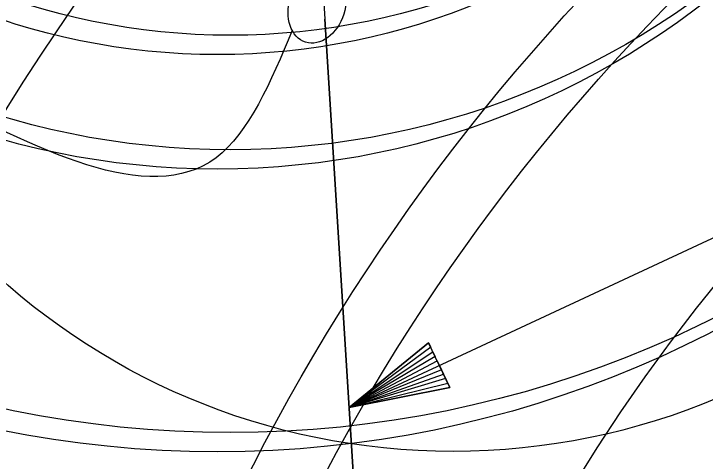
# Model space of a CAD drawing. Extents: x 1638506 to 1658005, y 834807 to 846788.
# Drawn here: x 1640986.7 to 1641089.4, y 842413 to 842479.4 of the extents above; entities that cross this region are included whole.
import ezdxf

# ---------------------------------------------------------------- set-up
doc = ezdxf.new("R2010")
doc.units = 0
for name, color, linetype in [('Default', 7, 'Continuous'), ('Old_Level_1', 7, 'Continuous'), ('Old_Level_4', 7, 'Continuous'), ('Scratch_Level_0', 7, 'Continuous')]:
    doc.layers.add(name, color=color, linetype=linetype)

msp = doc.modelspace()

# ---------------------------------------------------------------- linework, layer by layer
at = {"layer": 'Default'}
for p, q in [((1641036.48, 842420.97), (1641307.23, 842547.27)), ((1641032.47, 842485.48), (1641040.59, 842354.99)), ((1641040.11, 842362.65), (1641032.89, 842478.66))]:
    msp.add_line(p, q, dxfattribs=at)
msp.add_lwpolyline([(1641049.89, 842427.23), (1641050.2, 842426.56), (1641036.48, 842420.97), (1641050.5, 842425.93), (1641050.81, 842425.26), (1641036.48, 842420.97), (1641051.12, 842424.59), (1641051.43, 842423.92), (1641036.48, 842420.97), (1641048.28, 842430.56), (1641048.64, 842429.91), (1641036.48, 842420.97), (1641048.91, 842429.22), (1641049.27, 842428.57), (1641036.48, 842420.97), (1641049.58, 842427.9), (1641051.43, 842423.92), (1641048.28, 842430.56), (1641036.48, 842420.97), (1641051.43, 842423.92)], dxfattribs=at)
msp.add_ellipse((1641031.73, 842480.63), major_axis=(1.72, 5.4), ratio=0.730797, dxfattribs=at)
msp.add_spline([(1641028.04, 842476.96), (1641016.72, 842458.07), (1640973.15, 842468.15)], degree=3, dxfattribs=at)
at = {"layer": 'Old_Level_1'}
for centre, radius in [((1641016.92, 842574.38), 297), ((1641016.92, 842574.38), 264), ((1641016.92, 842574.38), 219), ((1641016.92, 842574.38), 160), ((1641016.92, 842574.38), 118), ((1641016.92, 842574.38), 101), ((1641295.68, 842272.71), 365), ((1641295.68, 842272.71), 307), ((1641295.68, 842272.71), 240)]:
    msp.add_circle(centre, radius, dxfattribs=at)
at = {"layer": 'Old_Level_4'}
for radius in [365, 307, 240, 158, 101]:
    msp.add_circle((1641051.91, 842515.45), radius, dxfattribs=at)
at = {"layer": 'Scratch_Level_0'}
for centre, radius in [((1641018.82, 842577.25), 297), ((1641018.82, 842577.25), 264), ((1641018.82, 842577.25), 219), ((1641018.82, 842577.25), 160), ((1641018.82, 842577.25), 118), ((1641018.82, 842577.25), 101), ((1641295.75, 842272.71), 297), ((1641295.75, 842272.71), 264), ((1641295.75, 842272.71), 219)]:
    msp.add_circle(centre, radius, dxfattribs=at)

doc.saveas('drawing.dxf')
